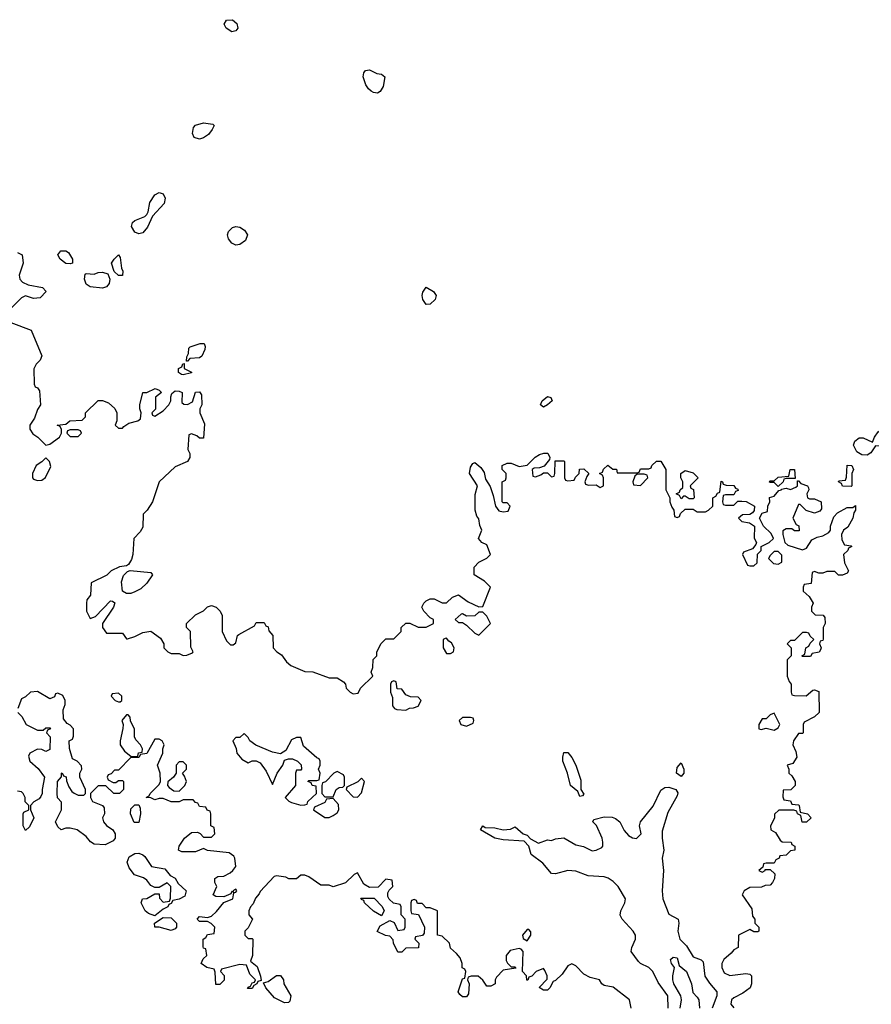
# Model space of a CAD drawing. Header units: inches. Extents: x 2380053 to 2584298, y 380219 to 546618.
# Tile 607 of 656: x 2512501 to 2516710, y 492209 to 497072. Entities that reach past the tile are written whole.
import ezdxf

# ---------------------------------------------------------------- set-up
doc = ezdxf.new("R2010")
doc.units = ezdxf.units.IN
doc.header["$MEASUREMENT"] = 0
doc.layers.add('C5419', color=7, linetype='Continuous')

msp = doc.modelspace()

# ---------------------------------------------------------------- linework, layer by layer
at = {"layer": 'C5419', "color": 2}
for points, elevation in [([(2513550, 497012), (2513522, 497030), (2513512.3, 497050), (2513524, 497070), (2513552.3, 497072.3), (2513574.2, 497054.2), (2513579.1, 497030), (2513570, 497017.2)], 42), ([(2514270, 496709.3), (2514250, 496712.3), (2514239.1, 496719.1), (2514225.2, 496730), (2514212.7, 496750), (2514199.3, 496790), (2514202.7, 496810), (2514210, 496821), (2514230, 496824), (2514266.4, 496806.4), (2514290, 496802.8), (2514306, 496790), (2514297.1, 496742.9), (2514282, 496718)], 42), ([(2513390, 496482.7), (2513364, 496490), (2513356, 496510), (2513360.9, 496539.1), (2513370, 496551.3), (2513410, 496562.8), (2513456, 496556), (2513462, 496550), (2513452, 496530), (2513434.4, 496505.6), (2513410, 496489)], 42), ([(2513090, 496014), (2513070, 496022), (2513054, 496050), (2513059, 496070), (2513070, 496081), (2513120.2, 496099.8), (2513129, 496110), (2513136.5, 496123.5), (2513143.7, 496170), (2513170, 496206.8), (2513190, 496218.8), (2513210, 496211.3), (2513220.7, 496190), (2513214.9, 496165.1), (2513158, 496102), (2513133.2, 496046.8), (2513110, 496019)], 42), ([(2513570, 495959), (2513550, 495969), (2513533.2, 495990), (2513528.7, 496010), (2513533.6, 496026.4), (2513553.6, 496046.4), (2513570, 496051.3), (2513590, 496046.8), (2513612.5, 496032.5), (2513627.3, 496010), (2513618, 495982), (2513590, 495961.2)], 42), ([(2512750, 495866), (2512730, 495867.6), (2512700.7, 495890), (2512689.6, 495910), (2512704, 495930), (2512730, 495930.8), (2512742.5, 495922.5), (2512762.8, 495890), (2512762, 495870)], 42), ([(2513010, 495808), (2512989, 495809), (2512968.7, 495828.7), (2512955.3, 495870), (2512968, 495890), (2512990, 495911.3), (2512998, 495898), (2513004.7, 495844.7), (2513011, 495830)], 42), ([(2512910, 495746.6), (2512850, 495753.2), (2512830, 495766), (2512820.9, 495790), (2512825.1, 495814.9), (2512830, 495818.8), (2512870, 495816), (2512890, 495824), (2512910, 495824.9), (2512937.3, 495817.3), (2512947.3, 495790), (2512944, 495770), (2512930, 495753.2)], 42), ([(2514510, 495666), (2514493.3, 495690), (2514489.7, 495710), (2514493.4, 495726.6), (2514510, 495750.7), (2514546, 495730), (2514558.8, 495710), (2514554, 495690), (2514530, 495666.6)], 42), ([(2513326, 495386), (2513327.3, 495407.3), (2513336.4, 495423.6), (2513338, 495450), (2513343.1, 495456.9), (2513392.7, 495472.7), (2513412.7, 495472.7), (2513418, 495458), (2513416.9, 495443.1), (2513402, 495410), (2513390, 495402), (2513342, 495398), (2513330, 495386)], 42), ([(2513310, 495318), (2513300.4, 495320.4), (2513286, 495330), (2513286, 495350), (2513302, 495358), (2513307.3, 495372.7), (2513314, 495374), (2513314, 495350), (2513350, 495332), (2513350, 495328.7)], 42), ([(2515090, 495159), (2515075.3, 495170), (2515082.7, 495190), (2515110, 495210.5), (2515126, 495206), (2515133.4, 495190), (2515110, 495169.4)], 42), ([(2512790, 495046), (2512750, 495046), (2512738, 495042), (2512734, 495030), (2512750, 495014), (2512790, 495014), (2512806, 495030), (2512802, 495042)], 42), ([(2516770, 494964), (2516730, 494968), (2516707.7, 494932.3), (2516690, 494921.2), (2516662.9, 494922.9), (2516638.4, 494938.4), (2516621.2, 494970), (2516629.3, 494990.7), (2516650, 495007.3), (2516670, 495007.3), (2516715.3, 494984.7), (2516725.2, 495010), (2516743.5, 495036.5), (2516770, 495053.4), (2516790.7, 495050.7), (2516805.2, 495025.2), (2516811, 494990), (2516805.4, 494974.6)], 42), ([(2512630, 494908), (2512611, 494889), (2512582, 494870), (2512564.7, 494830), (2512564.7, 494810), (2512570, 494802), (2512590, 494796), (2512610, 494798), (2512628.9, 494811.1), (2512655.3, 494864.7), (2512648, 494890)], 42), ([(2515587.3, 494827.3), (2515552.7, 494827.3), (2515542, 494818), (2515532, 494790), (2515534, 494774), (2515570, 494772), (2515606, 494810), (2515602, 494822)], 42), ([(2515810, 494706), (2515790, 494718), (2515782, 494718), (2515770, 494706), (2515762, 494722), (2515746, 494730), (2515762, 494738), (2515766, 494750), (2515778, 494762), (2515778, 494790), (2515768, 494810), (2515768, 494830), (2515790, 494844.7), (2515830, 494834), (2515854, 494810), (2515814, 494770), (2515818, 494758), (2515831.6, 494751.6), (2515834, 494710), (2515830, 494706)], 42), ([(2516250, 494766), (2516230, 494786), (2516210, 494786), (2516206, 494790), (2516210, 494794), (2516230, 494794), (2516250, 494812), (2516302, 494818), (2516308.9, 494851.1), (2516331.1, 494851.1), (2516334, 494806), (2516290, 494806), (2516278, 494802), (2516274, 494790)], 42), ([(2516610, 494766), (2516568.4, 494768.4), (2516562, 494782), (2516548, 494790), (2516550, 494794), (2516582, 494798), (2516587.3, 494812.7), (2516590, 494872), (2516614, 494870), (2516622, 494850), (2516614, 494830), (2516614, 494770)], 42), ([(2516250, 494446), (2516230, 494446), (2516210, 494426), (2516202, 494410), (2516226.4, 494386.4), (2516250, 494382), (2516267.3, 494392.7), (2516267.3, 494427.3)], 42), ([(2513030, 494237.2), (2513009, 494249), (2513004, 494296), (2513014, 494326), (2513034, 494346), (2513048, 494352), (2513150, 494342), (2513158, 494330), (2513130.5, 494289.5), (2513099.5, 494260.5), (2513070, 494246.6), (2513050, 494238)], 42), ([(2514790, 494146), (2514770, 494146), (2514750, 494128), (2514710, 494126), (2514690, 494138), (2514683.6, 494136.4), (2514654, 494110), (2514670, 494094), (2514690, 494094), (2514710, 494082), (2514750, 494042), (2514770, 494032), (2514828, 494090), (2514810, 494126)], 42), ([(2514610, 494018), (2514603.6, 494016.4), (2514594, 494010), (2514594, 493970), (2514610, 493942), (2514630, 493942), (2514646, 493950), (2514648, 493970), (2514634.6, 493994.6), (2514622, 494002)], 42), ([(2514350, 493806), (2514338, 493802), (2514334, 493790), (2514334, 493750), (2514343.6, 493723.6), (2514343.6, 493683.6), (2514354, 493670), (2514365.4, 493665.4), (2514410, 493662), (2514428.4, 493671.6), (2514447.3, 493672.7), (2514470, 493682), (2514486, 493710), (2514470, 493726), (2514432.7, 493727.3), (2514410, 493738), (2514390, 493766), (2514367.3, 493767.3), (2514362, 493802)], 42), ([(2512990, 493746), (2512958, 493742), (2512954, 493730), (2512974, 493710), (2512990, 493702), (2512998, 493702), (2513006, 493710), (2513006, 493730)], 42), ([(2513038, 493638), (2513030, 493638), (2513006, 493610), (2513012, 493590), (2513011.6, 493571.6), (2512998, 493510), (2512998, 493490), (2513019.6, 493459.6), (2513050, 493434), (2513070, 493432), (2513086, 493434), (2513088.9, 493451.1), (2513106, 493454), (2513108, 493470), (2513098, 493490), (2513074.6, 493514.6), (2513068.7, 493530), (2513068.4, 493568.4), (2513048.4, 493608.4), (2513047.3, 493627.3)], 42), ([(2514730, 493626), (2514690, 493626), (2514674, 493610), (2514682, 493590), (2514710, 493582), (2514742, 493598), (2514746, 493610), (2514742, 493622)], 42), ([(2516230, 493646), (2516210, 493638), (2516190, 493618), (2516170, 493618), (2516154, 493590), (2516154, 493570), (2516165.4, 493565.4), (2516190, 493572), (2516230, 493562), (2516250, 493574), (2516258, 493590)], 42), ([(2513610, 493546), (2513590, 493526), (2513570, 493526), (2513554, 493510), (2513571.6, 493471.6), (2513574, 493450), (2513599.6, 493419.6), (2513630, 493402), (2513650, 493412), (2513670, 493412), (2513690, 493402), (2513719.8, 493359.8), (2513750, 493294), (2513774, 493350), (2513802, 493390), (2513810, 493414), (2513830, 493422), (2513850, 493422), (2513874, 493410), (2513891.6, 493391.6), (2513894, 493370), (2513890, 493366), (2513870, 493366), (2513864.7, 493350), (2513864.7, 493290), (2513814, 493230), (2513831.6, 493211.6), (2513845.4, 493205.4), (2513890, 493192), (2513910, 493194), (2513922, 493198), (2513926, 493210), (2513968, 493250), (2513966, 493286), (2513946, 493290), (2513942, 493302), (2513926, 493310), (2513930, 493314), (2513970, 493314), (2513982, 493318), (2513986, 493350), (2513978, 493370), (2513986, 493390), (2513986, 493410), (2513982, 493422), (2513970, 493426), (2513903.1, 493483.1), (2513890, 493526), (2513870, 493526), (2513845.4, 493514.6), (2513816.9, 493463.1), (2513790, 493446), (2513750, 493454), (2513669, 493489), (2513638, 493510), (2513630, 493526)], 42), ([(2515270, 493235.3), (2515259.3, 493259.3), (2515222.6, 493290), (2515207.9, 493350), (2515185.7, 493410), (2515184.7, 493430), (2515190, 493452), (2515210, 493452), (2515230, 493427.7), (2515250.2, 493390.2), (2515275.1, 493315.1), (2515274, 493270), (2515290, 493246), (2515282, 493238)], 38), ([(2513310, 493406), (2513290, 493406), (2513274, 493390), (2513274, 493350), (2513262, 493330), (2513232.7, 493307.3), (2513232, 493290), (2513239.6, 493279.6), (2513263.6, 493263.6), (2513290, 493262), (2513318, 493290), (2513326, 493310), (2513316.4, 493336.4), (2513306, 493350), (2513326, 493370), (2513326, 493390)], 42), ([(2515770, 493334), (2515746.6, 493350), (2515750, 493378), (2515770, 493402), (2515784, 493370), (2515782.8, 493350)], 38), ([(2514070, 493358), (2514054, 493350), (2514012.7, 493307.3), (2513998, 493302), (2513994, 493290), (2513994, 493250), (2514010, 493234), (2514050, 493234), (2514066, 493270), (2514080.4, 493279.6), (2514098, 493282), (2514106, 493290), (2514106, 493330), (2514102, 493342)], 42), ([(2514190, 493326), (2514172.7, 493307.3), (2514118, 493282), (2514114, 493270), (2514150, 493234), (2514170, 493232), (2514190, 493254), (2514206, 493310)], 42), ([(2514050, 493226), (2514018, 493222), (2514010, 493206), (2513958, 493182), (2513954, 493170), (2514010, 493132), (2514030, 493132), (2514050, 493142), (2514070, 493154), (2514078, 493170), (2514076.4, 493196.4)], 42), ([(2513090, 493106), (2513067.3, 493107.3), (2513048.9, 493148.9), (2513050, 493174), (2513070, 493194), (2513090, 493194), (2513096.9, 493176.9), (2513098, 493150)], 42), ([(2513170, 492646), (2513137.5, 492657.5), (2513121.2, 492670), (2513102, 492710), (2513108, 492730), (2513130, 492732), (2513170, 492754), (2513190, 492754), (2513192.7, 492732.7), (2513210, 492714), (2513242, 492718), (2513247.3, 492732.7), (2513248, 492790), (2513230, 492808), (2513190, 492786), (2513170, 492786), (2513150, 492795.3), (2513130, 492822), (2513114, 492834), (2513068.7, 492848.7), (2513042.7, 492882.7), (2513033.2, 492910), (2513042.9, 492937.1), (2513070, 492954), (2513090, 492954.8), (2513110, 492946.8), (2513119.3, 492939.3), (2513152, 492890), (2513218, 492878), (2513245.4, 492845.4), (2513270, 492832), (2513284.7, 492804.7), (2513324.7, 492770), (2513316.8, 492743.2), (2513288.7, 492728.7), (2513258, 492722), (2513250, 492706), (2513238, 492702), (2513234, 492690), (2513210, 492678)], 42), ([(2514290, 492646), (2514250, 492668), (2514206, 492710), (2514202, 492722), (2514190, 492726), (2514187.3, 492732.7), (2514252.7, 492732.7), (2514292, 492692), (2514302, 492670)], 42), ([(2513250, 492573.2), (2513190, 492589.2), (2513170, 492589.2), (2513168, 492610), (2513210, 492638), (2513250, 492636), (2513276, 492610), (2513276, 492590), (2513270, 492582)], 42), ([(2515018, 492578), (2515010, 492578), (2514986, 492550), (2514990, 492534), (2515010, 492522), (2515028, 492550), (2515027.3, 492567.3)], 42), ([(2513810, 492215.3), (2513760.2, 492240.2), (2513718, 492290), (2513706, 492314), (2513730, 492322), (2513770, 492351.3), (2513790.9, 492350.9), (2513804.7, 492330), (2513806, 492310), (2513841, 492250), (2513836, 492224), (2513830, 492218)], 42)]:
    msp.add_lwpolyline(points, close=True, dxfattribs=dict(at, elevation=elevation))
for points, elevation in [([(2512490, 495922), (2512514, 495910), (2512518, 495870), (2512498, 495810), (2512502, 495790), (2512516, 495776), (2512542.8, 495762.8), (2512614, 495750), (2512632, 495730), (2512602, 495698), (2512570, 495695.3), (2512530, 495708), (2512510, 495698), (2512462, 495650)], 42), ([(2512456.9, 495576.9), (2512558, 495538), (2512611.1, 495411.1), (2512602, 495390), (2512582, 495370), (2512571.6, 495348.4), (2512572.7, 495272.7), (2512578, 495258), (2512590, 495254), (2512599.6, 495239.6), (2512604.7, 495170), (2512590, 495146), (2512575.3, 495104.7), (2512552, 495070), (2512552, 495050), (2512567.1, 495027.1), (2512590.7, 495010.7), (2512630, 494971.3), (2512650, 494976), (2512698, 495010), (2512708, 495030), (2512707.3, 495047.3), (2512702, 495062), (2512686, 495070), (2512730, 495074), (2512748.9, 495091.1), (2512810, 495094), (2512826, 495110), (2512826, 495130), (2512890, 495192), (2512910, 495192), (2512939.6, 495179.6), (2512971.3, 495151.3), (2512982, 495130), (2512982, 495090), (2512974, 495070), (2512990, 495054), (2513010, 495054), (2513016.4, 495063.6), (2513040.4, 495079.6), (2513086, 495090), (2513099, 495101), (2513102, 495130), (2513095.3, 495150), (2513095.3, 495170), (2513110, 495231.3), (2513130, 495231.3), (2513170.8, 495250.8), (2513190, 495242), (2513202, 495230), (2513172, 495208), (2513172, 495148), (2513154, 495130), (2513158, 495118), (2513170, 495114), (2513210, 495141), (2513238, 495170), (2513248, 495190), (2513248, 495210), (2513253.6, 495226.4), (2513270, 495238.8), (2513290, 495237.3), (2513304.7, 495230), (2513302, 495182), (2513312.7, 495172.7), (2513330, 495172), (2513355.3, 495184.7), (2513370, 495232), (2513390, 495234), (2513399.6, 495219.6), (2513402, 495170), (2513392, 495150), (2513392, 495130), (2513415.3, 495075.3), (2513410, 495006), (2513390, 495006), (2513376.4, 495016.4), (2513350, 495026), (2513338, 495022), (2513332, 494950), (2513342, 494930), (2513342, 494910), (2513331.3, 494890), (2513270, 494864), (2513191.1, 494788.9), (2513158, 494690), (2513132, 494650), (2513112, 494630), (2513110, 494566), (2513096.9, 494543.1), (2513064.7, 494510), (2513060.7, 494430), (2513054, 494406), (2513038.8, 494381.2), (2513030, 494375.3), (2512994, 494370), (2512954, 494350), (2512931.6, 494328.4), (2512854, 494290), (2512851.1, 494228.9), (2512832.7, 494207.3), (2512832, 494190), (2512832, 494150), (2512850, 494114), (2512875.3, 494124.7), (2512950, 494202), (2512959.6, 494199.6), (2512971.3, 494191.3), (2512964.7, 494170), (2512911.3, 494090), (2512911.3, 494070), (2512930, 494042), (2513010, 494042), (2513030, 494014), (2513034, 494014), (2513070, 494024.7), (2513110, 494046), (2513150, 494051.3), (2513196.9, 494016.9), (2513214, 493990), (2513214, 493970), (2513234, 493950), (2513250, 493942), (2513290, 493942), (2513310, 493932), (2513327.3, 493932.7), (2513355.3, 493944.7), (2513358, 493950), (2513347.3, 493972.7), (2513346, 494050), (2513326, 494070), (2513326, 494090), (2513370, 494132), (2513410, 494152), (2513430, 494172), (2513450, 494178), (2513472, 494170), (2513492, 494150), (2513502, 494130), (2513502, 494050), (2513523.6, 494003.6), (2513543.6, 493983.6), (2513556.4, 493983.6), (2513570, 493994), (2513578, 494030), (2513584, 494036), (2513662, 494078), (2513670, 494094), (2513710, 494094), (2513718, 494078), (2513730, 494074), (2513732.7, 494052.7), (2513752, 494030), (2513754, 493970), (2513772, 493950), (2513794.8, 493934.8), (2513819.6, 493899.6), (2513842, 493882), (2513910, 493852), (2513950, 493851.3), (2514030, 493822), (2514070, 493822), (2514102, 493802), (2514112, 493790), (2514114, 493770), (2514134, 493750), (2514150, 493742), (2514174.6, 493745.4), (2514186, 493770), (2514246, 493830), (2514238, 493850), (2514247.3, 493872.7), (2514248, 493912), (2514266, 493930), (2514266, 493950), (2514288.4, 493991.6), (2514310, 494014), (2514350, 494014), (2514386, 494050), (2514386, 494070), (2514410, 494092), (2514430, 494092), (2514470, 494071.3), (2514510, 494071.3), (2514546, 494090), (2514546, 494110), (2514530, 494118), (2514498, 494150), (2514488, 494170), (2514498, 494190), (2514510, 494202), (2514530, 494211.3), (2514550, 494211.3), (2514590, 494192), (2514610, 494192), (2514640.2, 494219.8), (2514670, 494231), (2514716.9, 494196.9), (2514770, 494172), (2514790, 494174), (2514828, 494270), (2514798, 494298), (2514748, 494330), (2514747.3, 494367.3), (2514770, 494392), (2514810, 494412), (2514828, 494430), (2514810, 494478), (2514786, 494490), (2514768, 494510), (2514786, 494550), (2514774.6, 494574.6), (2514770, 494606), (2514760.2, 494620.2), (2514752.7, 494650), (2514752.9, 494727.1), (2514764, 494770), (2514723.6, 494830), (2514730, 494862), (2514740.2, 494879.8), (2514750, 494884.7), (2514780.7, 494860.7), (2514796, 494836), (2514802.8, 494802.8), (2514826, 494766), (2514842, 494722), (2514852, 494670), (2514870, 494646), (2514890, 494642), (2514914.6, 494645.4), (2514926, 494670), (2514910, 494686), (2514890, 494686), (2514886, 494690), (2514886, 494790), (2514902, 494798), (2514906, 494810), (2514906, 494830), (2514886, 494850), (2514886, 494870), (2514910, 494882), (2514930, 494882), (2514970, 494864.7), (2515010, 494872), (2515049.1, 494910.9), (2515070, 494924.7), (2515091.6, 494931.6), (2515111.3, 494931.3), (2515122, 494910), (2515119.6, 494900.4), (2515092.7, 494867.3), (2515070, 494858), (2515043.6, 494856.4), (2515034, 494850), (2515038, 494818), (2515050, 494814), (2515076.4, 494823.6), (2515090, 494834), (2515110, 494834), (2515130, 494814), (2515142, 494818), (2515146, 494830), (2515147.3, 494892.7), (2515190, 494894), (2515194, 494890), (2515194, 494810), (2515198, 494798), (2515210, 494794), (2515242, 494798), (2515247.3, 494812.7), (2515266, 494830), (2515267.3, 494852.7), (2515290, 494854), (2515314, 494830), (2515303.6, 494816.4), (2515294, 494790), (2515298, 494778), (2515312.7, 494772.7), (2515350, 494774), (2515370, 494762), (2515386, 494770), (2515386, 494810), (2515382, 494822), (2515366, 494830), (2515382, 494838), (2515387.3, 494852.7), (2515408, 494872), (2515432.7, 494852.7), (2515450, 494852), (2515454, 494834), (2515550, 494834), (2515562, 494838), (2515570, 494854), (2515610, 494854), (2515622, 494858), (2515626, 494870), (2515648.4, 494891.6), (2515670, 494891.3), (2515694, 494850), (2515694, 494750), (2515714, 494710), (2515714, 494690), (2515723.6, 494663.6), (2515734, 494650), (2515738, 494618), (2515750, 494614), (2515762, 494618), (2515767.3, 494632.7), (2515790, 494654), (2515830, 494654), (2515850, 494642), (2515890, 494642), (2515906, 494650), (2515926, 494670), (2515926, 494710), (2515942, 494718), (2515950, 494734), (2515962, 494738), (2515967.3, 494792.7), (2515974, 494790), (2515978, 494778), (2515992.7, 494772.7), (2516030, 494772), (2516038, 494758), (2516050, 494754), (2516052.7, 494747.3), (2516038, 494742), (2516030, 494726), (2515990, 494726), (2515978, 494722), (2515974, 494690), (2515978, 494678), (2515990, 494674), (2516030, 494674), (2516050, 494694), (2516070, 494694), (2516091.6, 494691.6), (2516132, 494670), (2516131.6, 494648.4), (2516123.6, 494636.4), (2516110, 494628), (2516072.7, 494627.3), (2516054, 494610), (2516070, 494594), (2516107.3, 494587.3), (2516132, 494570), (2516131.6, 494511.6), (2516142, 494490), (2516139.6, 494480.4), (2516122, 494458), (2516078, 494442), (2516074, 494430), (2516098, 494378), (2516110, 494374), (2516130, 494374), (2516146, 494390), (2516148, 494432), (2516166, 494450), (2516166, 494470), (2516206, 494490), (2516226, 494510), (2516214.6, 494534.6), (2516178, 494570), (2516158, 494610), (2516170, 494634), (2516196.4, 494643.6), (2516198, 494670), (2516208, 494690), (2516207.3, 494712.7), (2516230, 494718), (2516253.6, 494746.4), (2516266, 494750), (2516266, 494754), (2516290, 494758), (2516310, 494752), (2516336.4, 494763.6), (2516346, 494770), (2516346, 494794), (2516350, 494794), (2516362, 494782), (2516394, 494770), (2516399.6, 494759.6), (2516402, 494750), (2516392, 494730), (2516394, 494710), (2516404.7, 494704.7), (2516430, 494704.7), (2516462, 494690), (2516463.6, 494656.4), (2516455.3, 494644.7), (2516430, 494635.3), (2516388.7, 494648.7), (2516358, 494678), (2516350, 494678), (2516322, 494610), (2516338, 494578), (2516351.6, 494571.6), (2516352.7, 494547.3), (2516330, 494548), (2516318, 494558), (2516290, 494558), (2516272.7, 494547.3), (2516272, 494530), (2516282, 494490), (2516296.9, 494476.9), (2516370, 494454), (2516390, 494462), (2516416.4, 494503.6), (2516443.1, 494516.9), (2516470, 494522), (2516500.4, 494539.6), (2516508, 494550), (2516508.9, 494571.1), (2516524, 494616), (2516543.1, 494636.9), (2516590, 494662), (2516618, 494662), (2516632, 494672), (2516631.3, 494650), (2516623.6, 494636.4), (2516618, 494610), (2516594, 494566), (2516572, 494550), (2516562, 494530), (2516563.6, 494503.6), (2516578, 494478), (2516610, 494474), (2516614, 494470), (2516598, 494462), (2516594, 494450), (2516572, 494430), (2516578, 494390), (2516598, 494350), (2516590, 494338), (2516568.4, 494328.4), (2516548.4, 494328.4), (2516530, 494346), (2516490, 494346), (2516470, 494338), (2516450, 494338), (2516430, 494346), (2516418, 494342), (2516412, 494288), (2516378, 494282), (2516374, 494270), (2516374, 494250), (2516403.6, 494223.6), (2516422, 494190), (2516414, 494170), (2516414, 494150), (2516432.7, 494132.7), (2516471.6, 494131.6), (2516479.6, 494119.6), (2516482, 494090), (2516472, 494070), (2516472.7, 494012.7), (2516470, 494006), (2516458, 494002), (2516454, 493990), (2516462, 493970), (2516459.6, 493960.4), (2516451.6, 493948.4), (2516418, 493942), (2516410, 493926), (2516370, 493926), (2516366, 493930), (2516382, 493938), (2516386, 493970), (2516402, 493978), (2516407.3, 493992.7), (2516426, 494010), (2516407.3, 494027.3), (2516402, 494042), (2516390, 494046), (2516370, 494046), (2516330, 494006), (2516310, 494006), (2516294, 493990), (2516314, 493970), (2516314, 493930), (2516294, 493910), (2516294, 493830), (2516303.6, 493803.6), (2516314, 493790), (2516314, 493750), (2516318, 493738), (2516330, 493734), (2516387.3, 493732.7), (2516420.4, 493759.6), (2516430, 493762), (2516450, 493754), (2516452, 493650), (2516430, 493628), (2516378, 493602), (2516374, 493590), (2516374, 493550), (2516370, 493546), (2516350, 493546), (2516324.7, 493510), (2516322, 493490), (2516336.9, 493456.9), (2516342, 493430), (2516322, 493398), (2516294, 493390), (2516302, 493370), (2516302, 493350), (2516316.9, 493336.9), (2516334, 493310), (2516334, 493290), (2516311.6, 493268.4), (2516274, 493266), (2516272.7, 493232.7), (2516278, 493218), (2516310, 493214), (2516318, 493198), (2516350, 493194), (2516354, 493190), (2516358, 493158), (2516394, 493150), (2516412, 493130), (2516390, 493108), (2516368.4, 493108.4), (2516362, 493142), (2516346, 493150), (2516342, 493162), (2516327.3, 493167.3), (2516252.7, 493167.3), (2516232, 493148), (2516231.1, 493128.9), (2516212, 493090), (2516214, 493070), (2516236.9, 493056.9), (2516259.6, 493019.6), (2516270, 493012), (2516314, 493010), (2516318, 492998), (2516332, 492990), (2516332, 492970), (2516310, 492966), (2516290, 492946), (2516258, 492942), (2516254, 492930), (2516238, 492922), (2516230, 492906), (2516190, 492906), (2516178, 492902), (2516174, 492886), (2516154, 492870), (2516170, 492862), (2516186, 492870), (2516186, 492874), (2516210, 492874), (2516232.7, 492852.7), (2516232, 492830), (2516222, 492810), (2516210, 492798), (2516184.7, 492795.3), (2516167.3, 492787.3), (2516110, 492786), (2516082, 492770), (2516072, 492750), (2516119.6, 492679.6), (2516123.6, 492643.6), (2516134, 492630), (2516134, 492610), (2516154, 492590), (2516154, 492570), (2516150, 492566), (2516130, 492566), (2516110, 492578), (2516054, 492550), (2516052, 492490), (2516030, 492478), (2516018, 492462), (2515981, 492430), (2515971.3, 492410), (2515971.3, 492390), (2515983.5, 492363.5), (2516010, 492351.3), (2516090, 492361), (2516110, 492358), (2516118, 492350), (2516118, 492310), (2516112, 492290), (2516075.5, 492264.5), (2516030, 492241.2), (2516018.8, 492230), (2516016, 492210), (2516030, 492191.3)], 42), ([(2515524, 492190), (2515515.3, 492230), (2515433.6, 492293.6), (2515390, 492302), (2515378, 492310), (2515366, 492330), (2515320.4, 492340.4), (2515290, 492358), (2515250, 492398), (2515230, 492408), (2515210, 492398), (2515182, 492358), (2515150, 492326), (2515138, 492322), (2515122, 492290), (2515110, 492278), (2515090, 492278), (2515068, 492292), (2515107.3, 492332.7), (2515108, 492350), (2515096.4, 492376.4), (2515090, 492386), (2515054, 492370), (2515032.7, 492347.3), (2515018, 492342), (2515012.7, 492327.3), (2515007.3, 492327.3), (2515006, 492350), (2514986, 492370), (2514988.7, 492470), (2514980.4, 492480.4), (2514970, 492484), (2514925.2, 492474.8), (2514904.7, 492450), (2514905.4, 492425.4), (2514911.3, 492411.3), (2514930, 492394), (2514950, 492394), (2514952.7, 492387.3), (2514890, 492378), (2514856.9, 492343.1), (2514851.3, 492330), (2514850.8, 492309.2), (2514830, 492298), (2514810, 492298), (2514790, 492328), (2514767.3, 492347.3), (2514732.7, 492347.3), (2514718, 492342), (2514714, 492330), (2514722, 492310), (2514719.6, 492260.4), (2514710, 492246), (2514690, 492246), (2514676.4, 492256.4), (2514669, 492270), (2514690, 492334), (2514702, 492338), (2514706, 492370), (2514702, 492382), (2514688.4, 492388.4), (2514688, 492410), (2514678, 492438), (2514660.4, 492460.4), (2514630, 492486), (2514626, 492510), (2514590, 492546), (2514566, 492550), (2514566, 492670), (2514530, 492686), (2514510, 492686), (2514490, 492706), (2514467.3, 492707.3), (2514462, 492722), (2514450, 492726), (2514438, 492722), (2514434, 492710), (2514434, 492670), (2514438, 492658), (2514472.7, 492652.7), (2514502, 492590), (2514499.6, 492560.4), (2514492, 492548), (2514458, 492542), (2514454, 492530), (2514474, 492510), (2514472.7, 492487.3), (2514410, 492486), (2514390, 492466), (2514370, 492466), (2514348, 492510), (2514347.3, 492527.3), (2514330, 492546), (2514308.4, 492548.4), (2514268, 492568), (2514283.1, 492596.9), (2514330, 492622), (2514352, 492612), (2514370, 492574), (2514402, 492578), (2514406, 492590), (2514406, 492630), (2514386, 492650), (2514386, 492690), (2514382, 492702), (2514348.4, 492708.4), (2514327.3, 492727.3), (2514320.4, 492740.4), (2514320.4, 492759.6), (2514327.3, 492772.7), (2514346, 492790), (2514342, 492822), (2514310, 492826), (2514272.7, 492787.3), (2514230, 492786), (2514202, 492802), (2514170, 492858), (2514154, 492850), (2514112, 492808), (2514050, 492788.7), (2514030, 492798), (2513990, 492798), (2513930, 492838), (2513910, 492846), (2513890, 492846), (2513870, 492828), (2513831.6, 492828.4), (2513817.2, 492837.2), (2513770, 492844), (2513759.6, 492840.4), (2513690, 492766), (2513685.4, 492754.6), (2513666.4, 492733.6), (2513655.3, 492704.7), (2513642, 492690), (2513634, 492670), (2513634, 492650), (2513651.1, 492628.9), (2513630, 492586), (2513614, 492570), (2513614, 492550), (2513630, 492534), (2513650, 492534), (2513654, 492530), (2513652, 492450), (2513642, 492422), (2513675.3, 492395.3), (2513692, 492348), (2513694, 492326), (2513678, 492322), (2513674, 492310), (2513658, 492302), (2513650, 492286), (2513627.3, 492287.3), (2513630, 492294), (2513642, 492298), (2513650, 492314), (2513662, 492318), (2513666, 492330), (2513638, 492358), (2513622, 492402), (2513590, 492406), (2513498, 492382), (2513494, 492370), (2513511.6, 492351.6), (2513511.6, 492328.4), (2513490, 492306), (2513470, 492306), (2513467.3, 492367.3), (2513462, 492382), (2513426, 492390), (2513398, 492410), (2513407.3, 492432.7), (2513426, 492450), (2513422, 492482), (2513410, 492486), (2513407.3, 492492.7), (2513408, 492530), (2513422, 492538), (2513430, 492554), (2513462, 492558), (2513466, 492590), (2513448.4, 492608.4), (2513430, 492618), (2513390, 492618), (2513378, 492630), (2513390, 492642), (2513430, 492638), (2513450, 492644.7), (2513473.6, 492666.4), (2513510, 492712), (2513554, 492730), (2513560.4, 492759.6), (2513570, 492762), (2513574, 492770), (2513570, 492778), (2513554, 492770), (2513558, 492762), (2513550, 492766), (2513545.4, 492754.6), (2513510, 492739), (2513470, 492742), (2513458, 492750), (2513475.3, 492790), (2513466, 492810), (2513466, 492830), (2513480.4, 492839.6), (2513510, 492842), (2513542, 492858), (2513555.3, 492870), (2513569, 492890), (2513564, 492930), (2513560.4, 492940.4), (2513537.2, 492957.2), (2513430, 492968), (2513410, 492978), (2513370, 492962), (2513302, 492962), (2513286, 492970), (2513288.7, 492990), (2513315.3, 493030), (2513350, 493058), (2513379.6, 493059.6), (2513392.7, 493052.7), (2513410, 493034), (2513450, 493034), (2513466, 493050), (2513462, 493082), (2513446, 493090), (2513446, 493150), (2513442, 493162), (2513427.3, 493167.3), (2513422, 493182), (2513390, 493186), (2513382, 493202), (2513370, 493206), (2513358, 493218), (2513310, 493218), (2513290, 493208.7), (2513250, 493208.7), (2513210, 493226), (2513190, 493226), (2513170, 493218), (2513150, 493228), (2513126, 493230), (2513142, 493238), (2513146, 493250), (2513190, 493294), (2513198, 493310), (2513195.3, 493350), (2513182, 493390), (2513208, 493450), (2513208, 493470), (2513215.3, 493490), (2513206, 493510), (2513190, 493518), (2513170, 493518), (2513130, 493448), (2513098, 493442), (2513090, 493428), (2513050, 493428), (2512990, 493366), (2512970, 493366), (2512952.7, 493347.3), (2512938, 493342), (2512934, 493330), (2512938, 493318), (2512963.6, 493303.6), (2512976.4, 493303.6), (2512990, 493314), (2513010, 493314), (2513014, 493310), (2513014, 493270), (2512994, 493250), (2512966, 493250), (2512927.3, 493287.3), (2512890, 493288), (2512852, 493250), (2512852, 493230), (2512862, 493210), (2512911, 493191), (2512918.8, 493178.8), (2512921, 493150), (2512911.3, 493130), (2512916, 493110), (2512930, 493091.3), (2512962, 493070), (2512974, 493050), (2512974, 493030), (2512963.6, 493016.4), (2512923.6, 492996.4), (2512870, 492999), (2512851.9, 493011.9), (2512830, 493037.2), (2512786, 493070), (2512750, 493078), (2512730, 493078), (2512706, 493070), (2512690, 493086), (2512678, 493110), (2512708, 493170), (2512707.3, 493207.3), (2512688.4, 493228.4), (2512686, 493250), (2512688, 493310), (2512707.3, 493332.7), (2512708, 493350), (2512712, 493352), (2512718, 493338), (2512731.6, 493331.6), (2512732.7, 493312.7), (2512743.6, 493283.6), (2512759.6, 493259.6), (2512770, 493252), (2512790, 493242), (2512818, 493242), (2512826, 493250), (2512826, 493270), (2512798, 493330), (2512798, 493350), (2512808, 493370), (2512807.3, 493387.3), (2512786, 493410), (2512762, 493422), (2512748, 493472), (2512746, 493510), (2512762, 493518), (2512767.3, 493532.7), (2512768, 493570), (2512750, 493588), (2512735.3, 493595.3), (2512718, 493618), (2512716.4, 493663.6), (2512726, 493690), (2512726, 493710), (2512714, 493734), (2512690, 493746), (2512678, 493742), (2512672.7, 493727.3), (2512650, 493718), (2512590, 493754), (2512554, 493750), (2512530, 493728), (2512510, 493718), (2512492, 493670)], 42), ([(2512492, 493650), (2512512, 493630), (2512534, 493590), (2512590, 493562), (2512618, 493562), (2512630, 493574), (2512650, 493574), (2512654, 493570), (2512638, 493562), (2512634, 493550), (2512652, 493530), (2512650, 493468), (2512630, 493458), (2512610, 493468), (2512590, 493468.7), (2512551.6, 493448.4), (2512545.4, 493434.6), (2512551.3, 493410), (2512593.2, 493373.2), (2512624.7, 493330), (2512612, 493270), (2512612, 493250), (2512605.4, 493234.6), (2512596.9, 493223.1), (2512571.6, 493208.4), (2512554, 493190), (2512554, 493170), (2512571.3, 493130), (2512550, 493086), (2512530, 493068), (2512518, 493090), (2512518, 493150), (2512522, 493158), (2512546, 493170), (2512546, 493190), (2512528.4, 493208.4), (2512528, 493230), (2512518, 493250), (2512510, 493258), (2512490, 493262)], 42), ([(2515706.6, 492190), (2515703.6, 492250), (2515655.9, 492315.9), (2515629.6, 492370), (2515610.9, 492390.9), (2515570, 492409.6), (2515559.4, 492419.4), (2515523.7, 492470), (2515526, 492490), (2515545.2, 492530), (2515544, 492550), (2515533.2, 492570), (2515478, 492630), (2515469.6, 492649.6), (2515472, 492670), (2515492, 492710), (2515495.1, 492730), (2515458.4, 492790), (2515434.6, 492814.6), (2515410, 492831.8), (2515390, 492838), (2515310, 492844), (2515250, 492866), (2515210, 492869.5), (2515150, 492853.2), (2515130, 492855.3), (2515086.3, 492906.3), (2515029.4, 492949.4), (2515018, 492990), (2514994, 493014), (2514890, 493021.2), (2514850, 493029.3), (2514778, 493070), (2514790, 493090.6), (2514802, 493082), (2514850, 493080.7), (2514890, 493070.7), (2514926.3, 493073.7), (2514950, 493084.7), (2514990, 493051), (2515010, 493044.7), (2515026, 493026), (2515065.4, 493005.4), (2515110, 493021.6), (2515130, 493018), (2515150, 493026.8), (2515190, 493030.6), (2515250, 492996.3), (2515288, 492988), (2515330, 492966.8), (2515350, 492970.6), (2515377.5, 492982.5), (2515382.9, 492990), (2515384, 493010), (2515380.4, 493030), (2515351.7, 493091.7), (2515334, 493110), (2515338, 493122), (2515390, 493134.9), (2515430, 493132.4), (2515446.6, 493126.6), (2515467.3, 493110), (2515488, 493068), (2515510, 493042.8), (2515530, 493030.6), (2515550, 493028.2), (2515572, 493050), (2515565.1, 493090), (2515569.3, 493110), (2515632.6, 493187.4), (2515670, 493266), (2515690, 493278.8), (2515710, 493280.7), (2515744.7, 493270), (2515753.2, 493253.2), (2515750, 493238), (2515703.9, 493156.1), (2515676.1, 493063.9), (2515675.8, 493030), (2515684, 492970), (2515676.3, 492930), (2515683.8, 492870), (2515676.9, 492770), (2515678.9, 492730), (2515710, 492654), (2515756, 492630), (2515759.1, 492610), (2515754, 492570), (2515764.4, 492530), (2515796.9, 492496.9), (2515830, 492443), (2515868.5, 492428.5), (2515878.3, 492418.3), (2515887.5, 492347.5), (2515910, 492312.4), (2515946, 492270), (2515947, 492250), (2515924.2, 492190)], 38), ([(2515766, 492190), (2515772.7, 492230), (2515768, 492250), (2515734.5, 492310), (2515729, 492330), (2515728.7, 492350), (2515738, 492390), (2515722, 492410), (2515718, 492430), (2515730, 492442), (2515750, 492438), (2515760.7, 492400.7), (2515797.3, 492370), (2515820.7, 492310), (2515827.7, 492267.7), (2515850, 492244.7), (2515857.3, 492230), (2515860.4, 492190)], 34)]:
    msp.add_lwpolyline(points, dxfattribs=dict(at, elevation=elevation))

doc.saveas('drawing.dxf')
